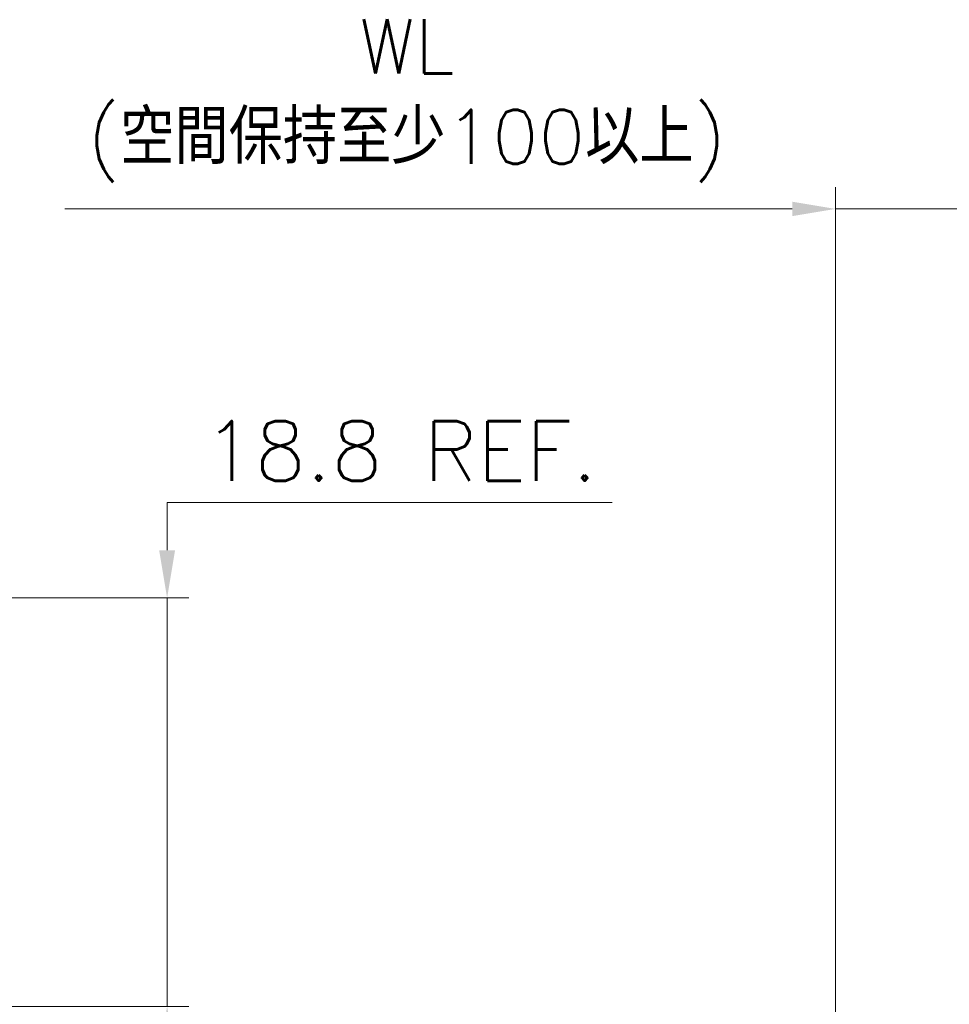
# Model space of a CAD drawing. Header units: millimetres. Extents: x 399 to 6233, y -1870 to 1602.
# Tile 377 of 656: x 4337 to 4380, y 641 to 686. Entities that reach past the tile are written whole.
import ezdxf

# ---------------------------------------------------------------- set-up
doc = ezdxf.new("R2010")
doc.units = ezdxf.units.MM
doc.layers.add('AM_5', color=3, linetype='Continuous', lineweight=25)
doc.styles.add('尺寸標註', font='romans.shx', dxfattribs={"bigfont": 'CHINESET.SHX'})
doc.dimstyles.new('複本 CNS2-1$0', dxfattribs={"dimtxt": 2.5, "dimasz": 2, "dimexe": 1, "dimexo": 1, "dimgap": 1, "dimtad": 1, "dimtoh": 1, "dimdsep": 46, "dimtxsty": '尺寸標註', "dimcen": 0, "dimclrd": 2, "dimclre": 2, "dimclrt": 3, "dimadec": 0, "dimazin": 2, "dimtp": 0.1, "dimtm": 0.1, "dimtfac": 0.71, "dimtmove": 0, "dimatfit": 0, "dimfxl": 0, "dimlwd": 13, "dimlwe": 13, "dimarcsym": 0})
doc.dimstyles.new('複本(2) CNS2-1$0', dxfattribs={"dimtxt": 2.75, "dimasz": 2.2, "dimexe": 1, "dimexo": 1, "dimgap": 1, "dimtad": 1, "dimtoh": 1, "dimdsep": 46, "dimtxsty": '尺寸標註', "dimcen": 0, "dimclrd": 2, "dimclre": 2, "dimclrt": 3, "dimadec": 0, "dimazin": 2, "dimtp": 0.1, "dimtm": 0.1, "dimtfac": 0.71, "dimtmove": 0, "dimatfit": 0, "dimfxl": 0, "dimlwd": 13, "dimlwe": 13, "dimarcsym": 0})

# ---------------------------------------------------------------- blocks, each defined once
blk = doc.blocks.new('*D204')
at = {"layer": 'AM_5', "color": 2, "lineweight": 13}
for p, q in [((4343.959, 661.639), (4343.959, 663.839)), ((4343.959, 663.839), (4364.471, 663.839)), ((4333.577, 659.439), (4344.959, 659.439)), ((4343.959, 640.628), (4343.959, 659.439)), ((4301.239, 640.628), (4344.959, 640.628)), ((4343.959, 638.428), (4343.959, 636.228))]:
    blk.add_line(p, q, dxfattribs=at)
at = {"layer": 'AM_5', "color": 2, "lineweight": -2}
for points in [[(4343.592, 661.639), (4344.326, 661.639), (4343.959, 659.439)], [(4343.592, 638.428), (4344.326, 638.428), (4343.959, 640.628)]]:
    blk.add_solid(points, dxfattribs=at)
at = {"layer": 'Defpoints', "color": 0, "lineweight": -2}
for p in [(4332.577, 659.439), (4343.959, 659.439), (4300.239, 640.628)]:
    blk.add_point(p, dxfattribs=at)
at = {"layer": 'AM_5', "color": 3, "insert": (4354.715, 666.214), "char_height": 2.75, "attachment_point": 5, "style": '尺寸標註'}
blk.add_mtext('18.8 REF.', dxfattribs=at)
blk = doc.blocks.new('*D163')
at = {"layer": 'AM_5', "color": 2, "lineweight": 13}
for p, q in [((4374.769, 632.897), (4374.769, 678.36)), ((4406.129, 663.439), (4406.129, 678.36)), ((4372.769, 677.36), (4339.245, 677.36)), ((4406.129, 677.36), (4374.769, 677.36)), ((4408.129, 677.36), (4410.129, 677.36))]:
    blk.add_line(p, q, dxfattribs=at)
at = {"layer": 'AM_5', "color": 2, "lineweight": -2}
for points in [[(4372.769, 677.693), (4372.769, 677.027), (4374.769, 677.36)], [(4408.129, 677.693), (4408.129, 677.027), (4406.129, 677.36)]]:
    blk.add_solid(points, dxfattribs=at)
at = {"layer": 'Defpoints', "color": 0, "lineweight": -2}
for p in [(4374.769, 677.36), (4406.129, 662.439), (4374.769, 631.897)]:
    blk.add_point(p, dxfattribs=at)
at = {"layer": 'AM_5', "color": 3, "insert": (4355.007, 682.348), "char_height": 2.5, "attachment_point": 5, "style": '尺寸標註'}
blk.add_mtext('WL\\P(空間保持至少100以上)', dxfattribs=at)

msp = doc.modelspace()

# ---------------------------------------------------------------- dimensions: what is measured, and where the dimension line sits
at = {"layer": 'AM_5'}
dim = msp.add_linear_dim(base=(4374.769, 677.36), p1=(4406.129, 662.439), p2=(4374.769, 631.897), text='WL\\P(空間保持至少100以上)', dimstyle='複本 CNS2-1$0', override={"dimdec": 1, "dimtix": 1}, dxfattribs=at)
dim.commit()
dim.dimension.update_dxf_attribs({"geometry": '*D163', "text_midpoint": (4355.007, 677.36), "dimtype": 160})
dim = msp.add_linear_dim(base=(4343.959, 659.439), p1=(4300.239, 640.628), p2=(4332.577, 659.439), angle=90, text='<> REF.', dimstyle='複本(2) CNS2-1$0', override={"dimdec": 1}, dxfattribs=at)
dim.commit()
dim.dimension.update_dxf_attribs({"geometry": '*D204', "text_midpoint": (4354.715, 663.839), "dimtype": 160})

doc.saveas('drawing.dxf')
